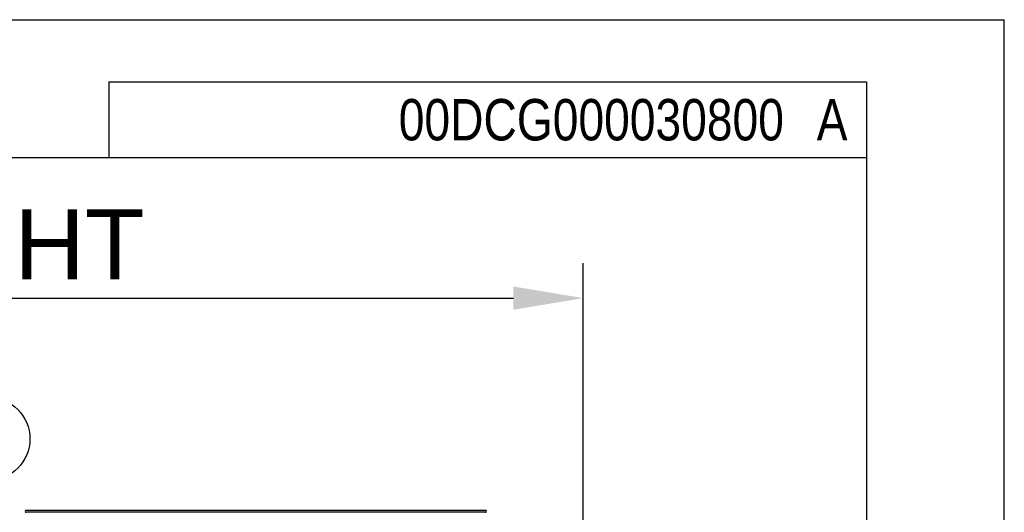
# Model space of a CAD drawing. Extents: x -156717 to 425753, y -51191 to 363295.
# Tile 328 of 502: x 139720 to 141479, y 113378 to 114257. Entities that reach past the tile are written whole.
import ezdxf
from ezdxf.enums import TextEntityAlignment as Align

# ---------------------------------------------------------------- set-up
doc = ezdxf.new("R2010")
doc.units = 0
doc.header["$LTSCALE"] = 50
doc.layers.get('0').update_dxf_attribs({"linetype": 'CONTINUOUS'})
doc.layers.get('Defpoints').update_dxf_attribs({"linetype": 'CONTINUOUS'})
doc.layers.add('WL570---_TOEVOER', color=3, linetype='CONTINUOUS')
doc.styles.get("Standard").update_dxf_attribs({"font": 'ARIAL.TTF'})
doc.dimstyles.new('ISO-25', dxfattribs={"dimtxt": 2.5, "dimasz": 2.5, "dimexe": 1.25, "dimexo": 0.625, "dimtad": 1, "dimtih": 1, "dimdec": 4, "dimdsep": 46, "dimtxsty": 'Standard', "dimcen": 2.5, "dimadec": 0, "dimazin": 0, "dimtfac": 1, "dimtdec": 4, "dimtmove": 0, "dimatfit": 3, "dimfxl": 0, "dimtvp": 1, "dimtolj": 1, "dimtzin": 0, "dimarcsym": 0})

# ---------------------------------------------------------------- blocks, each defined once
blk = doc.blocks.new('*D171')
at = {"layer": 'Defpoints', "color": 0, "transparency": 16777216}
for p in [(140726.8, 113760.3), (138453.3, 112134), (140726.8, 112134)]:
    blk.add_point(p, dxfattribs=at)
at = {"layer": 'WL570---_TOEVOER', "color": 0, "lineweight": -2, "transparency": 16777216}
for p, q in [((138453.3, 112165.3), (138453.3, 113822.8)), ((140726.8, 112165.3), (140726.8, 113822.8)), ((138578.3, 113760.3), (140601.8, 113760.3))]:
    blk.add_line(p, q, dxfattribs=at)
at = {"layer": 'WL570---_TOEVOER', "color": 0, "transparency": 16777216}
for points in [[(138578.3, 113781.1), (138578.3, 113739.5), (138453.3, 113760.3)], [(140601.8, 113781.1), (140601.8, 113739.5), (140726.8, 113760.3)]]:
    blk.add_solid(points, dxfattribs=at)
at = {"layer": 'WL570---_TOEVOER', "color": 0, "transparency": 16777216, "insert": (139607.9, 113855.4), "char_height": 125, "attachment_point": 5}
blk.add_mtext('\\A1;2273 HT', dxfattribs=at)

msp = doc.modelspace()

# ---------------------------------------------------------------- linework, layer by layer
at = {"color": 7, "linetype": 'Continuous'}
for p, q in [((131139.19098, 114257.1833), (141479.15977, 114257.1833)), ((141479.15977, 106945.34823), (141479.15977, 114257.1833)), ((131385.38072, 114010.99357), (141232.97004, 114010.99357)), ((141232.97004, 114010.99357), (141232.97004, 107191.53796)), ((139732.11446, 113381.48072), (139731.43886, 113381.48072)), ((139732.11446, 113378.08023), (139731.43886, 113378.08023)), ((139745.42757, 113381.48072), (139732.11446, 113381.48072)), ((139745.42757, 113378.08023), (139732.11446, 113378.08023)), ((139755.27792, 113381.48072), (139745.42757, 113381.48072)), ((139755.27792, 113378.08023), (139745.42757, 113378.08023)), ((139759.41628, 113381.48072), (139755.27792, 113381.48072)), ((139759.41628, 113378.08023), (139755.27792, 113378.08023)), ((139774.01148, 113381.48072), (139759.41628, 113381.48072)), ((139774.01148, 113378.08023), (139759.41628, 113378.08023)), ((139787.97715, 113381.48072), (139774.01148, 113381.48072)), ((139787.97715, 113378.08023), (139774.01148, 113378.08023)), ((139801.94282, 113381.48072), (139787.97715, 113381.48072)), ((139801.94282, 113378.08023), (139787.97715, 113378.08023)), ((139807.09371, 113381.48072), (139801.94282, 113381.48072)), ((139807.09371, 113378.08023), (139801.94282, 113378.08023)), ((139815.9085, 113381.48072), (139807.09371, 113381.48072)), ((139815.9085, 113378.08023), (139807.09371, 113378.08023)), ((139816.76672, 113381.48072), (139815.9085, 113381.48072)), ((139816.76672, 113378.08023), (139815.9085, 113378.08023)), ((139828.23652, 113381.48072), (139816.76672, 113381.48072)), ((139817.14091, 113378.08023), (139816.76672, 113378.08023)), ((139828.23652, 113378.08023), (139817.14091, 113378.08023)), ((139829.87417, 113381.48072), (139828.23652, 113381.48072)), ((139829.87417, 113378.08023), (139828.23652, 113378.08023)), ((139839.70633, 113381.48072), (139829.87417, 113381.48072)), ((139839.70633, 113378.08023), (139829.87417, 113378.08023)), ((139844.65074, 113381.48072), (139839.70633, 113381.48072)), ((139844.65074, 113378.08023), (139839.70633, 113378.08023)), ((139851.17613, 113381.48072), (139844.65074, 113381.48072)), ((139851.17613, 113378.08023), (139844.65074, 113378.08023)), ((139858.57838, 113381.48072), (139851.17613, 113381.48072)), ((139858.57838, 113378.08023), (139851.17613, 113378.08023)), ((139862.64593, 113381.48072), (139858.57838, 113381.48072)), ((139862.64593, 113378.08023), (139858.57838, 113378.08023)), ((139872.50602, 113381.48072), (139862.64593, 113381.48072)), ((139872.50602, 113378.08023), (139862.64593, 113378.08023)), ((139874.11574, 113381.48072), (139872.50602, 113381.48072)), ((139874.11574, 113378.08023), (139872.50602, 113378.08023)), ((139883.71889, 113381.48072), (139874.11574, 113381.48072)), ((139883.71889, 113378.08023), (139874.11574, 113378.08023)), ((139885.58554, 113381.48072), (139883.71889, 113381.48072)), ((139885.58554, 113378.08023), (139883.71889, 113378.08023)), ((139886.43366, 113381.48072), (139885.58554, 113381.48072)), ((139886.43366, 113378.08023), (139885.58554, 113378.08023)), ((139897.05534, 113381.48072), (139886.43366, 113381.48072)), ((139897.05534, 113378.08023), (139886.43366, 113378.08023)), ((139901.34951, 113381.48072), (139897.05534, 113381.48072)), ((139901.34951, 113378.08023), (139897.05534, 113378.08023)), ((139908.52515, 113381.48072), (139901.34951, 113381.48072)), ((139908.52515, 113378.08023), (139901.34951, 113378.08023)), ((139915.2201, 113381.48072), (139908.52515, 113381.48072)), ((139915.2201, 113378.08023), (139908.52515, 113378.08023)), ((139919.99495, 113381.48072), (139915.2201, 113381.48072)), ((139919.99495, 113378.08023), (139915.2201, 113378.08023)), ((139929.09069, 113381.48072), (139919.99495, 113381.48072)), ((139929.09069, 113378.08023), (139919.99495, 113378.08023)), ((139929.62024, 113381.48072), (139929.09069, 113381.48072)), ((139929.62024, 113378.08023), (139929.09069, 113378.08023)), ((139931.46475, 113381.48072), (139929.62024, 113381.48072)), ((139931.46475, 113378.08023), (139929.62024, 113378.08023)), ((139942.93456, 113381.48072), (139931.46475, 113381.48072)), ((139942.93456, 113378.08023), (139931.46475, 113378.08023)), ((139944.1252, 113381.48072), (139942.93456, 113381.48072)), ((139944.1252, 113378.08023), (139942.93456, 113378.08023)), ((139954.40436, 113381.48072), (139944.1252, 113381.48072)), ((139954.40436, 113378.08023), (139944.1252, 113378.08023)), ((139957.91452, 113381.48072), (139954.40436, 113381.48072)), ((139957.91452, 113378.08023), (139954.40436, 113378.08023)), ((139965.87416, 113381.48072), (139957.91452, 113381.48072)), ((139965.87416, 113378.08023), (139957.91452, 113378.08023)), ((139971.70384, 113381.48072), (139965.87416, 113381.48072)), ((139971.70384, 113378.08023), (139965.87416, 113378.08023)), ((139977.34397, 113381.48072), (139971.70384, 113381.48072)), ((139977.34397, 113378.08023), (139971.70384, 113378.08023)), ((139983.2871, 113381.48072), (139977.34397, 113381.48072)), ((139983.2871, 113378.08023), (139977.34397, 113378.08023)), ((139988.81377, 113381.48072), (139983.2871, 113381.48072)), ((139988.81377, 113378.08023), (139983.2871, 113378.08023)), ((139997.27128, 113381.48072), (139988.81377, 113381.48072)), ((139997.27128, 113378.08023), (139988.81377, 113378.08023)), ((140000.28357, 113381.48072), (139997.27128, 113381.48072)), ((140000.28357, 113378.08023), (139997.27128, 113378.08023)), ((140011.58558, 113381.48072), (140000.28357, 113381.48072)), ((140011.58558, 113378.08023), (140000.28357, 113378.08023)), ((140025.53434, 113381.48072), (140011.58558, 113381.48072)), ((140025.53434, 113378.08023), (140011.58558, 113378.08023)), ((140032.34112, 113381.48072), (140025.53434, 113381.48072)), ((140032.34112, 113378.08023), (140025.53434, 113378.08023)), ((140039.93602, 113381.48072), (140032.34112, 113381.48072)), ((140039.93602, 113378.08023), (140032.34112, 113378.08023)), ((140053.82291, 113381.48072), (140039.93602, 113381.48072)), ((140053.82291, 113378.08023), (140039.93602, 113378.08023)), ((140068.22906, 113381.48072), (140053.82291, 113381.48072)), ((140068.22906, 113378.08023), (140053.82291, 113378.08023)), ((140082.64996, 113381.48072), (140068.22906, 113381.48072)), ((140082.64996, 113378.08023), (140068.22906, 113378.08023)), ((140096.29312, 113381.48072), (140082.64996, 113381.48072)), ((140096.29312, 113378.08023), (140082.64996, 113378.08023)), ((140143.16581, 113381.48072), (140096.29312, 113381.48072)), ((140133.94638, 113378.08023), (140096.29312, 113378.08023)), ((140143.16581, 113378.08023), (140133.94638, 113378.08023)), ((140179.70407, 113381.48072), (140143.16581, 113381.48072)), ((140143.34467, 113378.08023), (140143.16581, 113378.08023)), ((140151.00623, 113378.08023), (140143.34467, 113378.08023)), ((140179.70407, 113378.08023), (140151.00623, 113378.08023)), ((140186.92274, 113381.48072), (140179.70407, 113381.48072)), ((140186.92274, 113378.08023), (140179.70407, 113378.08023)), ((140191.17387, 113381.48072), (140186.92274, 113381.48072)), ((140191.17387, 113378.08023), (140186.92274, 113378.08023)), ((140200.56591, 113381.48072), (140191.17387, 113381.48072)), ((140200.56591, 113378.08023), (140191.17387, 113378.08023)), ((140202.64367, 113381.48072), (140200.56591, 113381.48072)), ((140202.64367, 113378.08023), (140200.56591, 113378.08023)), ((140214.11348, 113381.48072), (140202.64367, 113381.48072)), ((140214.11348, 113378.08023), (140202.64367, 113378.08023)), ((140214.9868, 113381.48072), (140214.11348, 113381.48072)), ((140214.9868, 113378.08023), (140214.11348, 113378.08023)), ((140225.58328, 113381.48072), (140214.9868, 113381.48072)), ((140215.1588, 113378.08023), (140214.9868, 113378.08023)), ((140225.58328, 113378.08023), (140215.1588, 113378.08023)), ((140229.39296, 113381.48072), (140225.58328, 113381.48072)), ((140229.39296, 113378.08023), (140225.58328, 113378.08023)), ((140237.05308, 113381.48072), (140229.39296, 113381.48072)), ((140237.05308, 113378.08023), (140229.39296, 113378.08023)), ((140243.27985, 113381.48072), (140237.05308, 113381.48072)), ((140243.27985, 113378.08023), (140237.05308, 113378.08023)), ((140248.52289, 113381.48072), (140243.27985, 113381.48072)), ((140248.52289, 113378.08023), (140243.27985, 113378.08023)), ((140253.87496, 113381.48072), (140248.52289, 113381.48072)), ((140253.87496, 113378.08023), (140248.52289, 113378.08023)), ((140257.68153, 113381.48072), (140253.87496, 113381.48072)), ((140257.68153, 113378.08023), (140253.87496, 113378.08023)), ((140259.99269, 113381.48072), (140257.68153, 113381.48072)), ((140259.99269, 113378.08023), (140257.68153, 113378.08023)), ((140271.46249, 113381.48072), (140259.99269, 113381.48072)), ((140271.46249, 113378.08023), (140259.99269, 113378.08023)), ((140271.63029, 113381.48072), (140271.46249, 113381.48072)), ((140271.63029, 113378.08023), (140271.46249, 113378.08023)), ((140282.9323, 113381.48072), (140271.63029, 113381.48072)), ((140282.9323, 113378.08023), (140271.63029, 113378.08023)), ((140285.94459, 113381.48072), (140282.9323, 113381.48072)), ((140285.94459, 113378.08023), (140282.9323, 113378.08023)), ((140294.4021, 113381.48072), (140285.94459, 113381.48072)), ((140294.4021, 113378.08023), (140285.94459, 113378.08023)), ((140299.92876, 113381.48072), (140294.4021, 113381.48072)), ((140299.92876, 113378.08023), (140294.4021, 113378.08023)), ((140305.8719, 113381.48072), (140299.92876, 113381.48072)), ((140305.8719, 113378.08023), (140299.92876, 113378.08023)), ((140311.51203, 113381.48072), (140305.8719, 113381.48072)), ((140311.51203, 113378.08023), (140305.8719, 113378.08023)), ((140317.34171, 113381.48072), (140311.51203, 113381.48072)), ((140317.34171, 113378.08023), (140311.51203, 113378.08023)), ((140325.30135, 113381.48072), (140317.34171, 113381.48072)), ((140325.30135, 113378.08023), (140317.34171, 113378.08023)), ((140328.81151, 113381.48072), (140325.30135, 113381.48072)), ((140328.81151, 113378.08023), (140325.30135, 113378.08023)), ((140339.09066, 113381.48072), (140328.81151, 113381.48072)), ((140339.09066, 113378.08023), (140328.81151, 113378.08023)), ((140340.28131, 113381.48072), (140339.09066, 113381.48072)), ((140340.28131, 113378.08023), (140339.09066, 113378.08023)), ((140351.75112, 113381.48072), (140340.28131, 113381.48072)), ((140351.75112, 113378.08023), (140340.28131, 113378.08023)), ((140354.12518, 113381.48072), (140351.75112, 113381.48072)), ((140354.12518, 113378.08023), (140351.75112, 113378.08023)), ((140356.25779, 113381.48072), (140354.12518, 113381.48072)), ((140356.25779, 113378.08023), (140354.12518, 113378.08023)), ((140363.22092, 113381.48072), (140356.25779, 113381.48072)), ((140363.22092, 113378.08023), (140356.25779, 113378.08023)), ((140367.99577, 113381.48072), (140363.22092, 113381.48072)), ((140367.99577, 113378.08023), (140363.22092, 113378.08023)), ((140374.69072, 113381.48072), (140367.99577, 113381.48072)), ((140374.69072, 113378.08023), (140367.99577, 113378.08023)), ((140381.86635, 113381.48072), (140374.69072, 113381.48072)), ((140381.86635, 113378.08023), (140374.69072, 113378.08023)), ((140386.16052, 113381.48072), (140381.86635, 113381.48072)), ((140386.16052, 113378.08023), (140381.86635, 113378.08023)), ((140396.78221, 113381.48072), (140386.16052, 113381.48072)), ((140396.78221, 113378.08023), (140386.16052, 113378.08023)), ((140397.63033, 113381.48072), (140396.78221, 113381.48072)), ((140397.63033, 113378.08023), (140396.78221, 113378.08023)), ((140409.10013, 113381.48072), (140397.63033, 113381.48072)), ((140409.10013, 113378.08023), (140397.63033, 113378.08023)), ((140410.70985, 113381.48072), (140409.10013, 113381.48072)), ((140410.70985, 113378.08023), (140409.10013, 113378.08023)), ((140420.56993, 113381.48072), (140410.70985, 113381.48072)), ((140420.56993, 113378.08023), (140410.70985, 113378.08023)), ((140424.63749, 113381.48072), (140420.56993, 113381.48072)), ((140424.63749, 113378.08023), (140420.56993, 113378.08023)), ((140432.03974, 113381.48072), (140424.63749, 113381.48072)), ((140432.03974, 113378.08023), (140424.63749, 113378.08023)), ((140438.56513, 113381.48072), (140432.03974, 113381.48072)), ((140438.56513, 113378.08023), (140432.03974, 113378.08023)), ((140442.72101, 113381.48072), (140438.56513, 113381.48072)), ((140442.72101, 113378.08023), (140438.56513, 113378.08023)), ((140443.50954, 113381.48072), (140442.72101, 113381.48072)), ((140443.50954, 113378.08023), (140442.72101, 113378.08023)), ((140453.3417, 113381.48072), (140443.50954, 113381.48072)), ((140453.3417, 113378.08023), (140443.50954, 113378.08023)), ((140454.97934, 113381.48072), (140453.3417, 113381.48072)), ((140454.97934, 113378.08023), (140453.3417, 113378.08023)), ((140466.44915, 113381.48072), (140454.97934, 113381.48072)), ((140466.44915, 113378.08023), (140454.97934, 113378.08023)), ((140467.30737, 113381.48072), (140466.44915, 113381.48072)), ((140467.30737, 113378.08023), (140466.44915, 113378.08023)), ((140477.91895, 113381.48072), (140467.30737, 113381.48072)), ((140477.91895, 113378.08023), (140467.30737, 113378.08023)), ((140481.27305, 113381.48072), (140477.91895, 113381.48072)), ((140481.27305, 113378.08023), (140477.91895, 113378.08023)), ((140482.15758, 113381.48072), (140481.27305, 113381.48072)), ((140482.15758, 113378.08023), (140481.27305, 113378.08023)), ((140495.23872, 113381.48072), (140482.15758, 113381.48072)), ((140495.23872, 113378.08023), (140482.15758, 113378.08023)), ((140496.15962, 113381.48072), (140495.23872, 113381.48072)), ((140496.15962, 113378.08023), (140495.23872, 113378.08023)), ((140506.85205, 113381.48072), (140496.15962, 113381.48072)), ((140506.85205, 113378.08023), (140496.15962, 113378.08023)), ((140509.20439, 113381.48072), (140506.85205, 113381.48072)), ((140509.20439, 113378.08023), (140506.85205, 113378.08023)), ((140510.16166, 113381.48072), (140509.20439, 113381.48072)), ((140510.16166, 113378.08023), (140509.20439, 113378.08023)), ((140523.79959, 113381.48072), (140510.16166, 113381.48072)), ((140523.79959, 113378.08023), (140510.16166, 113378.08023)), ((140524.1637, 113381.48072), (140523.79959, 113381.48072)), ((140524.1637, 113378.08023), (140523.79959, 113378.08023)), ((140537.7883, 113381.48072), (140524.1637, 113381.48072)), ((140537.7883, 113378.08023), (140524.1637, 113378.08023)), ((140538.16574, 113381.48072), (140537.7883, 113381.48072)), ((140538.16574, 113378.08023), (140537.7883, 113378.08023)), ((140543.89461, 113381.48072), (140538.16574, 113381.48072)), ((140539.62583, 113378.08023), (140538.16574, 113378.08023)), ((140543.89461, 113378.08023), (140539.62583, 113378.08023)), ((140551.77701, 113381.48072), (140543.89461, 113381.48072)), ((140551.77701, 113378.08023), (140543.89461, 113378.08023))]:
    msp.add_line(p, q, dxfattribs=at)
at = {"color": 2, "linetype": 'Continuous'}
for p, q in [((139878.92651, 114146.39792), (141232.97004, 114146.39792)), ((139878.92651, 114146.39792), (139878.92651, 114010.99357)), ((141232.97004, 114146.39792), (141232.97004, 114010.99357)), ((139878.92651, 114010.99357), (141232.97004, 114010.99357))]:
    msp.add_line(p, q, dxfattribs=at)
msp.add_circle((139663.96225, 113509.21429), 73.85692, dxfattribs=at)
at = {"color": 7, "linetype": 'Continuous'}
for centre, start, end in [((139731.04809, 113379.78048), 90, 180), ((139731.04809, 113379.78048), 180, 270), ((140552.16778, 113379.78048), 0, 90), ((140552.16778, 113379.78048), 270, 0)]:
    msp.add_arc(centre, 1.70025, start, end, dxfattribs=at)

# ---------------------------------------------------------------- texts
at = {"color": 2, "linetype": 'Continuous', "width": 0.8}
msp.add_text('00DCG000030800', height=73.8569199, dxfattribs=at).set_placement((141085.2562, 114041.76728), align=Align.RIGHT)
msp.add_text('A', height=73.85692, dxfattribs=at).set_placement((141171.4226, 114041.76728), align=Align.CENTER)

# ---------------------------------------------------------------- dimensions: what is measured, and where the dimension line sits
at = {"layer": 'WL570---_TOEVOER'}
dim = msp.add_linear_dim(base=(140726.7643, 113760.31246), p1=(138453.29076, 112134.01243), p2=(140726.7643, 112134.01243), text='<> HT', dimstyle='ISO-25', override={"dimscale": 50, "dimdec": 0}, dxfattribs=at)
dim.commit()
dim.dimension.update_dxf_attribs({"geometry": '*D171', "text_midpoint": (139607.85128, 113760.31246), "dimtype": 160})

doc.saveas('drawing.dxf')
